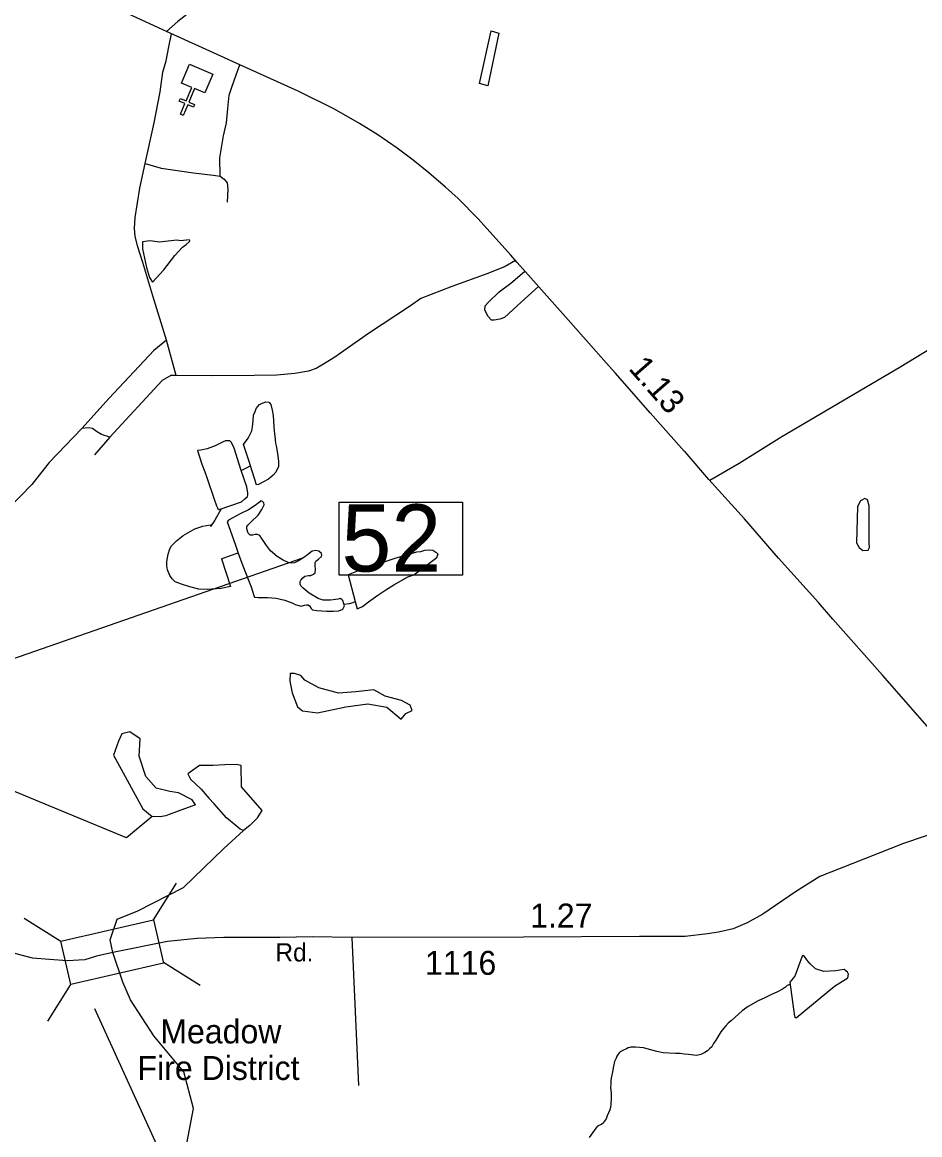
# Model space of a CAD drawing. Extents: x 2082433 to 2279600, y 546599 to 755198.
# Drawn here: x 2162948 to 2167630, y 565600 to 571406 of the extents above; entities that cross this region are included whole.
import ezdxf

# ---------------------------------------------------------------- set-up
doc = ezdxf.new("R2010")
doc.units = 0
for name, color, linetype in [('Exist Boundary Political Fire Districts Label', 7, 'Continuous'), ('Exist Cultural Church CELL', 7, 'Continuous'), ('Exist Hydrographic Creek Single Shore', 7, 'Continuous'), ('Exist Hydrographic Lake Shore', 7, 'Continuous'), ('Exist Hydrographic Pond Under 1500 Sq Ft', 7, 'Continuous'), ('Exist Road Non-System Type 51', 7, 'Continuous'), ('Exist Road Primary NC Attributed', 7, 'Continuous'), ('Exist Road Primary NC Service Mileage Hundredths English Label', 7, 'Continuous'), ('Exist Road Primary NC Structure Standard Bridge Number Label', 7, 'Continuous'), ('Exist Road Secondary Mileage Hundredths English Label', 7, 'Continuous'), ('Exist Road Secondary Structure Standard Bridge CELL', 7, 'Continuous'), ('Exist Road Secondary Type 51 Attributed', 7, 'Continuous'), ('Exist Road Secondary Type 51 Label', 7, 'Continuous'), ('Exist Road Secondary Type 51 Number Label', 7, 'Continuous')]:
    doc.layers.add(name, color=color, linetype=linetype)

msp = doc.modelspace()

# ---------------------------------------------------------------- linework, layer by layer
at = {"layer": 'Exist Cultural Church CELL'}
msp.add_lwpolyline([(2163899.8, 571037.5), (2163847.3, 571059.7), (2163817.6, 570989.6), (2163847, 570977.1), (2163840.8, 570962.4), (2163811.3, 570974.9), (2163787.8, 570919.5), (2163773.1, 570925.8), (2163796.6, 570981.1), (2163767.1, 570993.6), (2163773.4, 571008.3), (2163802.8, 570995.8), (2163832.6, 571065.9), (2163779.5, 571088.6), (2163821.1, 571186.6), (2163941.3, 571135.5)], close=True, dxfattribs=at)
at = {"layer": 'Exist Hydrographic Creek Single Shore'}
for points in [[(2164090.6, 569066.4), (2164138.2, 569091.1)], [(2163985.4, 568867), (2163952.6, 568808.2), (2163930.8, 568774.2)], [(2163987.8, 568606.2), (2164033.6, 568622.9), (2164074.4, 568637.1)], [(2164626.4, 568369.1), (2164654.9, 568372.4), (2164674.6, 568378.3), (2164684.6, 568382.5)], [(2163625.1, 567261.8), (2163492.5, 567149.4), (2162440.4, 567584), (2162025, 567705), (2161786.1, 567746.6), (2161737.1, 567769.9)], [(2164280.3, 564702.8), (2164272.3, 564752.2), (2164003.5, 565085.7), (2163902.1, 565210.2), (2163856.5, 565291.2), (2163805.9, 565554.5), (2163841.3, 565736.7), (2163790.7, 565929.1), (2163633.9, 566116.4), (2163512.4, 566303.7), (2163472.6, 566395.9), (2163420.8, 566551.7), (2163406.7, 566617.4), (2163442.7, 566725.5), (2163550.7, 566769.3), (2163788.4, 566889.9), (2164000.4, 567093.3), (2164102, 567188.7)], [(2166953, 566385.2), (2166939.2, 566379.9), (2166929.1, 566369.7), (2166913.3, 566359.9), (2166887.5, 566345.5), (2166853.4, 566329.7), (2166821.7, 566315.4), (2166787.6, 566299.1), (2166735.7, 566268.8), (2166704.2, 566246.8), (2166686.1, 566230.5), (2166666, 566212.4), (2166648.4, 566196.4), (2166632.4, 566184.2), (2166618.2, 566168.1), (2166606.6, 566154), (2166592.4, 566137.9), (2166577, 566111.9), (2166566.8, 566094), (2166554.9, 566075.9), (2166545.5, 566059.9), (2166533.2, 566047.9), (2166523.1, 566037.7), (2166509.4, 566029.7), (2166499.3, 566023.5), (2166487.2, 566019.6), (2166473.5, 566015.6), (2166463.2, 566013.5), (2166451.3, 566015.3), (2166437.6, 566017), (2166423.4, 566019.1), (2166403.4, 566021), (2166379.4, 566025), (2166355.6, 566024.9), (2166323.4, 566026.5), (2166291.6, 566028.5), (2166259.2, 566034.2), (2166189.5, 566053.7), (2166147.2, 566057.6), (2166129.2, 566057.5), (2166123.3, 566057.6), (2166117.5, 566055.2), (2166109.5, 566053.2), (2166099.5, 566049.4), (2166083.7, 566041.3), (2166067.5, 566033.2), (2166063.4, 566028.9), (2166057.2, 566020.9), (2166049.6, 566011.1), (2166045.5, 565999.2), (2166037.7, 565982.9), (2166032.2, 565959), (2166027.9, 565928.8), (2166022.2, 565904.9), (2166018.5, 565884.8), (2166018.5, 565865), (2166016.4, 565847), (2166018.9, 565830.9), (2166020.7, 565818.8), (2166020.7, 565788.8), (2166018.9, 565759.1), (2166017.4, 565743.1), (2166013.1, 565730.8), (2165999.4, 565698.8), (2165993.5, 565683), (2165989.4, 565676.8), (2165983.8, 565668.7), (2165981.8, 565664.9), (2165969.5, 565654.6), (2165955.7, 565648.6), (2165949.6, 565644.6), (2165939.7, 565634.4), (2165931.9, 565622.6), (2165905.9, 565586.3)]]:
    msp.add_lwpolyline(points, dxfattribs=at)
at = {"layer": 'Exist Hydrographic Lake Shore'}
for points in [[(2163852, 567321.5), (2163834.4, 567347.5), (2163763.5, 567385.3), (2163718.6, 567391.5), (2163646.8, 567409.4), (2163593, 567469.2), (2163557.1, 567576.8), (2163563, 567666.5), (2163509.2, 567702.4), (2163467.3, 567693.4), (2163449.4, 567654.5), (2163423.4, 567580.6), (2163577.3, 567301.3), (2163625.1, 567261.8)], [(2164134.4, 567213.4), (2164174.5, 567253.8), (2164199.3, 567292.6), (2164091.7, 567415.9), (2164089.6, 567526.8), (2164064, 567533.2), (2164004.3, 567531.1), (2163942.4, 567526.8), (2163872, 567526.8), (2163812.3, 567484.2), (2163825.1, 567456.4), (2163880.5, 567403.1), (2163921.1, 567356.2)], [(2164134.4, 567213.4), (2164102, 567188.7), (2164085.3, 567194.2), (2164012.8, 567253.9), (2163949.4, 567327.2), (2163921.1, 567356.2)], [(2163852, 567321.5), (2163761.9, 567288.2), (2163714.1, 567271.7), (2163697.6, 567265.1), (2163668, 567260.2), (2163625.1, 567261.8)]]:
    msp.add_lwpolyline(points, dxfattribs=at)
at = {"layer": 'Exist Hydrographic Pond Under 1500 Sq Ft'}
for points in [[(2165433.7, 571348.9), (2165377.3, 571074.8), (2165333.2, 571086.3), (2165393.9, 571360.6), (2165433.7, 571348.9)], [(2163575.2, 570259.7), (2163574.9, 570224.3), (2163595.9, 570125.9), (2163611.2, 570074.3), (2163626.6, 570049.3), (2163685.8, 570113.4), (2163744.1, 570188.9), (2163784.3, 570232.9), (2163802.4, 570246.2), (2163820.6, 570261.5), (2163822.5, 570266.3), (2163818.7, 570271.1), (2163775.6, 570264.9), (2163754.6, 570268.2), (2163664.7, 570257.7), (2163616, 570265.3), (2163575.2, 570259.7)], [(2164138.2, 569091.1), (2164132.1, 569113.1), (2164101.5, 569202.9), (2164125.7, 569235), (2164145.2, 569273.4), (2164149.3, 569295.1), (2164153, 569325.3), (2164154.6, 569355.1), (2164162.6, 569375.3), (2164168.4, 569389.5), (2164186.4, 569411.5), (2164204.5, 569419.7), (2164218.2, 569425.8), (2164234.4, 569423.7), (2164244.3, 569411.7), (2164252.5, 569381.7), (2164256.8, 569353.8), (2164259, 569323.9), (2164260.7, 569298.1), (2164261.5, 569272.1), (2164265.2, 569245.9), (2164269.5, 569210), (2164271.7, 569195.9), (2164279.5, 569156.1), (2164284, 569116.2), (2164284.4, 569088.1), (2164270.5, 569058.2), (2164256.4, 569042.1), (2164233, 569021.7), (2164180.7, 568993.5), (2164170.4, 568991.4), (2164138.2, 569091.1)], [(2164090.6, 569066.4), (2164053.1, 569183.5), (2164038.9, 569213.6), (2164030.9, 569221.3), (2164008.8, 569221.4), (2163996.7, 569215.5), (2163955.1, 569195.1), (2163912.8, 569179.1), (2163879, 569172.5), (2163863, 569170.5), (2163885.4, 569100.6), (2163900.1, 569059), (2163911.8, 569024.8), (2163948.7, 568917), (2163961.7, 568881.5)], [(2163961.7, 568881.5), (2163967.8, 568867.6), (2163975.6, 568863.5), (2164091.2, 568904.1), (2164109.3, 568918.4), (2164123.2, 568930.4), (2164124.9, 568938.3), (2164124.9, 568948.4), (2164118.7, 568982.2), (2164090.6, 569066.4)], [(2164626.1, 568370.3), (2164620.1, 568388.2), (2164616, 568394.1), (2164606.2, 568398.1), (2164595.9, 568395.9), (2164556.4, 568389.8), (2164536.3, 568389.6), (2164518, 568389.5), (2164492, 568399.5), (2164444.2, 568427), (2164413.9, 568453.1), (2164401.8, 568465), (2164397.9, 568472.9), (2164397.7, 568486.8), (2164401.6, 568495.1), (2164411.8, 568506.9), (2164421.7, 568515.2), (2164441.3, 568519.1), (2164453.6, 568519.2), (2164467.4, 568525.3), (2164475.2, 568533.4), (2164477.4, 568549.3), (2164475.2, 568571.1), (2164475.2, 568587.3), (2164479.3, 568593.2), (2164492.8, 568603.3), (2164508.8, 568617.6), (2164510.8, 568625.3), (2164508.8, 568633.4), (2164494.7, 568645.2), (2164478.9, 568649.3), (2164460.6, 568645.1), (2164436.8, 568626.8), (2164417.1, 568613.2), (2164388.8, 568594.7), (2164369, 568584.8), (2164355, 568582.4), (2164335.3, 568586.6), (2164309.3, 568598.3), (2164277.3, 568618.1), (2164242.6, 568648), (2164222.5, 568675.8), (2164208.6, 568695.8), (2164196.7, 568713.8), (2164186.7, 568727.5), (2164174.4, 568733.4), (2164162.1, 568733.6), (2164148.3, 568729.2), (2164136.4, 568729.4), (2164126.6, 568739.4), (2164120.2, 568763.1), (2164120.2, 568775.2), (2164124.1, 568781.1), (2164140.1, 568797.4), (2164177.8, 568833.4), (2164197.3, 568863.7), (2164209.4, 568887.5), (2164207.4, 568897.5), (2164201.4, 568905.7), (2164191.6, 568907.6), (2164185.4, 568901.6), (2164163.7, 568883.4), (2164127.8, 568861.3), (2164083.9, 568840.7), (2164045.8, 568818.9), (2164024.3, 568806.7), (2164016.1, 568798.7), (2164058.5, 568682.8), (2164074.9, 568635.7)], [(2167366.7, 568883), (2167356.8, 568914.3), (2167343.1, 568920.2), (2167321.5, 568908.4), (2167305.8, 568879), (2167300, 568688.9), (2167313.7, 568665.4), (2167333.3, 568649.7), (2167360.8, 568651.6), (2167368.6, 568665.4), (2167366.7, 568688.9), (2167366.7, 568883)], [(2163987.8, 568606.2), (2164034.6, 568460.9), (2163984.4, 568450.6), (2163914.8, 568446.2), (2163868.7, 568447.8), (2163822.8, 568459.6), (2163778.7, 568473.2), (2163746.1, 568485), (2163730.1, 568501.2), (2163718.2, 568518.8), (2163706.3, 568549), (2163702.2, 568568.7), (2163701.6, 568592.7), (2163709.6, 568630.9), (2163717.8, 568658.8), (2163727.2, 568672.8), (2163753.3, 568699.2), (2163786.9, 568727.4), (2163848.8, 568761.5), (2163890.6, 568775.8), (2163928.6, 568783.9), (2163930.8, 568774.2)], [(2164074.9, 568635.7), (2164099.1, 568570), (2164141.8, 568460.2), (2164156.1, 568414.2), (2164160, 568406.3), (2164177.8, 568404.4), (2164228.1, 568404.5), (2164272.2, 568401.1), (2164318.1, 568389.3), (2164360.1, 568373.6), (2164372.4, 568367.7), (2164384.3, 568363.4), (2164402.4, 568359.5), (2164420.6, 568363.6), (2164432.5, 568365.9), (2164440.1, 568366), (2164446.3, 568359.7), (2164454.7, 568346), (2164462.5, 568339.9), (2164484.4, 568336.2), (2164536.5, 568332.3), (2164572.4, 568332.6), (2164600.3, 568334.9), (2164620.3, 568342.8), (2164626.3, 568352.9), (2164628.3, 568361), (2164626.1, 568370.3)], [(2165117.5, 568631.5), (2165106.1, 568639.5), (2165089.8, 568648.4), (2165073.5, 568651.7), (2165045.8, 568649.2), (2165025, 568642.5), (2165005.1, 568640.2), (2164891.7, 568607.5), (2164708.2, 568546.4), (2164647.9, 568522.3), (2164684.6, 568382.5)], [(2164684.6, 568382.5), (2164694.9, 568344.4), (2164722.7, 568356.9), (2164754.9, 568380.8), (2164802.1, 568417), (2164844.3, 568443.5), (2164886.2, 568469.6), (2164913.9, 568485.7), (2164960, 568512), (2164990.1, 568522.1), (2165111, 568612.6), (2165117.5, 568631.5)], [(2164422.9, 567973.1), (2164400.8, 567996.9), (2164368.2, 568006.9), (2164345.7, 568006.9), (2164343.2, 567966.9), (2164356.8, 567907.1), (2164383.2, 567834.3), (2164410.8, 567811.7), (2164489, 567801.8), (2164636.2, 567834.3), (2164751.3, 567849.3), (2164849.1, 567831.2), (2164924.1, 567769.2), (2164949.2, 567799.2), (2164981.7, 567814.2), (2164971.7, 567841.8), (2164926.6, 567866.8), (2164841.8, 567889.9), (2164781.4, 567921.8), (2164688.7, 567911.8), (2164598.6, 567904.3), (2164495.9, 567931.9), (2164422.9, 567973.1)], [(2167085.8, 566465.8), (2167058.9, 566491.9), (2167040.9, 566513.7), (2167029.3, 566530.4), (2167020.3, 566535.6), (2167016.5, 566531.7), (2166990.8, 566461.1), (2166977.9, 566427.7), (2166951.5, 566396.2), (2166976.4, 566217.3), (2166985.6, 566210.6), (2167185.3, 566376.3), (2167254.3, 566420), (2167258.2, 566439.2), (2167253, 566449.5), (2167235, 566462.3), (2167190, 566455.9), (2167129.6, 566452.1), (2167085.8, 566465.8)]]:
    msp.add_lwpolyline(points, dxfattribs=at)
at = {"layer": 'Exist Road Non-System Type 51'}
for p, q in [((2163750.8, 569563.2), (2163700.4, 569747)), ((2163405, 569240.4), (2163325.2, 569148.5)), ((2164703.2, 565858), (2164668.8, 566629.5))]:
    msp.add_line(p, q, dxfattribs=at)
for points in [[(2163589.4, 570668.2), (2163635.3, 570881.2), (2163667.2, 571043.3), (2163680.6, 571145.4), (2163699.1, 571205.3), (2163713.1, 571276.8), (2163726.1, 571345.5)], [(2163979.8, 570603.1), (2163979.2, 570698.8), (2163998.3, 570813.6), (2164014.2, 570881.2), (2164020.6, 570956.5), (2164027, 571025.4), (2164041, 571067.5), (2164064.6, 571131.3), (2164082.3, 571184.2)], [(2163700.4, 569747), (2163628.9, 569977.9), (2163577.2, 570152.7), (2163549.8, 570239.5), (2163537, 570289.2), (2163533.2, 570328.8), (2163537, 570387.5), (2163560.7, 570539.3), (2163589.4, 570668.2)], [(2163589.4, 570668.2), (2163672.3, 570645.2), (2163842, 570619.7), (2163944.1, 570608.2), (2163979.8, 570603.1)], [(2163979.8, 570603.1), (2164002.1, 570587.8), (2164016.2, 570567.4), (2164020, 570534.2), (2164016.2, 570467.8)], [(2165521.5, 570162.8), (2165466.9, 570131), (2165377.6, 570095.3), (2165188.7, 570027.7), (2165026.7, 569965.1), (2164973.1, 569926.9), (2164754.3, 569781.4), (2164578.8, 569657.6), (2164518.9, 569621.9), (2164480.6, 569598.9), (2164441, 569584.9), (2164369.6, 569573.4), (2164275.2, 569564.5), (2164158.4, 569563.2), (2163942.2, 569560.7), (2163750.8, 569563.2)], [(2165640.9, 570027.5), (2165551.1, 569944.7), (2165463, 569865.6), (2165438.8, 569856.7), (2165410.7, 569851.6), (2165396.7, 569851.6), (2165378.8, 569870.7), (2165361, 569903.9), (2165362.3, 569925.6), (2165380.1, 569944.7), (2165436.3, 569998.3), (2165497.5, 570044.2), (2165543.4, 570085.1), (2165570.2, 570107.5)], [(2168471, 569888.6), (2168429.6, 569916.7), (2168401.5, 569930.7), (2168374.7, 569935.8), (2168331.3, 569939.6), (2168298.1, 569942.2), (2168276.5, 569946), (2168220.3, 569956.2), (2168171.8, 569962.6), (2168127.2, 569960), (2167820.3, 569784), (2167523, 569602.8), (2166910.6, 569241.7), (2166687.9, 569102.6), (2166535.1, 569014.9)], [(2163700.4, 569747), (2163634.7, 569693.4), (2163401.2, 569444.6), (2163258.3, 569286.3)], [(2163750.8, 569563.2), (2163722.7, 569561.9), (2163678, 569536.4), (2163405, 569240.4)], [(2163258.3, 569286.3), (2163089.2, 569107.7), (2162997.3, 568992.9), (2162938, 568932.9), (2162767, 568763.2), (2162631.1, 568639.5), (2162514.4, 568529.7)], [(2163405, 569240.4), (2163361.6, 569254.4), (2163334.8, 569271), (2163314.4, 569285.1), (2163291.4, 569288.9), (2163258.3, 569286.3)]]:
    msp.add_lwpolyline(points, dxfattribs=at)
at = {"layer": 'Exist Road Primary NC Attributed'}
for points in [[(2163699.6, 571357.5), (2163504.3, 571447.5), (2163191.5, 571588.9), (2163131.4, 571615.9), (2162771, 571780.5), (2162595.7, 571860), (2162502.8, 571902.3), (2162318.2, 571983.4)], [(2167680.9, 567719.5), (2167435.6, 567999.2), (2167177, 568290.4), (2167101.2, 568377.5), (2166893.9, 568609.6), (2166715, 568813.9), (2166530.5, 569020), (2166405.8, 569164), (2166400.8, 569167.3), (2166224.3, 569367.8), (2166042.8, 569574.8), (2165993.5, 569629.4), (2165809, 569837.4), (2165698.9, 569962), (2165573.4, 570103.8), (2165530.5, 570152.7), (2165496.3, 570190.4), (2165327, 570379.7), (2165222, 570485.4), (2165156.4, 570545.4), (2165069.5, 570620.9), (2164988.1, 570686.7), (2164903, 570749.5), (2164802.6, 570817.9), (2164707.3, 570878.3), (2164577.5, 570952), (2164386.7, 571045.9), (2164082.8, 571184), (2163984.2, 571228.5), (2163699.6, 571357.5)]]:
    msp.add_lwpolyline(points, dxfattribs=at)
at = {"layer": 'Exist Road Primary NC Structure Standard Bridge Number Label'}
msp.add_line((2162082.7, 567799.5), (2164412, 568610.6), dxfattribs=at)
msp.add_lwpolyline([(2164600.7, 568902.1), (2165244.9, 568902.1), (2165244.9, 568519.8), (2164600.7, 568519.8)], close=True, dxfattribs=at)
at = {"layer": 'Exist Road Secondary Mileage Hundredths English Label'}
msp.add_line((2163324.1, 566259.2), (2164301.5, 564117.2), dxfattribs=at)
at = {"layer": 'Exist Road Secondary Structure Standard Bridge CELL'}
for p, q in [((2163633.2, 566721.1), (2163753.2, 566913)), ((2162958, 566730.6), (2163149.9, 566610.7)), ((2163684.1, 566500.5), (2163876.1, 566380.5)), ((2163082, 566193.1), (2163202, 566385))]:
    msp.add_line(p, q, dxfattribs=at)
msp.add_lwpolyline([(2163149.9, 566610.7), (2163633, 566722.1), (2163685.1, 566496.5), (2163202, 566385)], close=True, dxfattribs=at)
at = {"layer": 'Exist Road Secondary Type 51 Attributed'}
for points in [[(2167742.5, 572386.8), (2166985.6, 572339), (2166791.1, 572325.7), (2166669.7, 572317.9), (2166532.7, 572305.4), (2166333.7, 572282), (2166214.2, 572256.4), (2165940.9, 572188), (2165657.5, 572114.9), (2165320.4, 572028.5), (2164998.7, 571945.9), (2164867.8, 571903.2), (2164813.7, 571880.4), (2164623, 571797.8), (2164362.1, 571686.8), (2164172.9, 571599.8), (2163950.4, 571510.2), (2163863.4, 571466.7), (2163806.4, 571445.7), (2163759.9, 571410.7), (2163699.6, 571357.5)], [(2168006.7, 567354.4), (2167954.4, 567310.5), (2167918.2, 567284.9), (2167852.2, 567241), (2167761.6, 567193.8), (2167545, 567119.6), (2167281.7, 567016.1), (2167109.1, 566947.4), (2166982.3, 566868.2), (2166810.6, 566751.9), (2166729.6, 566707.1), (2166657.4, 566675.2), (2166580.8, 566656.7), (2166522.7, 566648.8), (2166406.1, 566635.7), (2166167.2, 566635.7), (2165563.5, 566630.7), (2164668.8, 566629.5), (2164462.2, 566633.1), (2164290.9, 566629.4), (2163998.9, 566629.7), (2163860.4, 566625.2), (2163705.3, 566609.4), (2163420.8, 566551.7)], [(2163420.8, 566551.7), (2163335.9, 566532.1), (2163273.9, 566513.7), (2163182, 566507.2), (2163090, 566514.6), (2163001, 566522.6), (2162916.9, 566543.7), (2162806.5, 566583.1), (2162767.1, 566609.4), (2162725, 566648.9), (2162656.7, 566706.7), (2162567.3, 566776.9), (2162467.5, 566854), (2162316, 566933.7), (2162150.5, 567018.6), (2161990.3, 567108.2), (2161854.2, 567181.4), (2161765.7, 567197.2), (2161711.8, 567198.4)]]:
    msp.add_lwpolyline(points, dxfattribs=at)

# ---------------------------------------------------------------- texts
at = {"layer": 'Exist Boundary Political Fire Districts Label'}
for s, p in [('Meadow', (2163668.2, 566076.9)), ('Fire District', (2163549.2, 565886.3))]:
    msp.add_text(s, height=125, dxfattribs=at).set_placement(p)
at = {"layer": 'Exist Road Primary NC Service Mileage Hundredths English Label'}
msp.add_text('1.13', height=125, rotation=311.2605, dxfattribs=at).set_placement((2166106.7, 569596.7))
at = {"layer": 'Exist Road Primary NC Structure Standard Bridge Number Label'}
msp.add_text('52', height=350, rotation=360, dxfattribs=at).set_placement((2164613.3, 568539.6))
at = {"layer": 'Exist Road Secondary Mileage Hundredths English Label'}
msp.add_text('1.27', height=125, rotation=0.078, dxfattribs=at).set_placement((2165597.5, 566681.5))
at = {"layer": 'Exist Road Secondary Type 51 Label'}
msp.add_text('Rd.', height=95, rotation=359.94078, dxfattribs=at).set_placement((2164269, 566504.9))
at = {"layer": 'Exist Road Secondary Type 51 Number Label'}
msp.add_text('1116', height=125, dxfattribs=at).set_placement((2165049, 566435))

doc.saveas('drawing.dxf')
